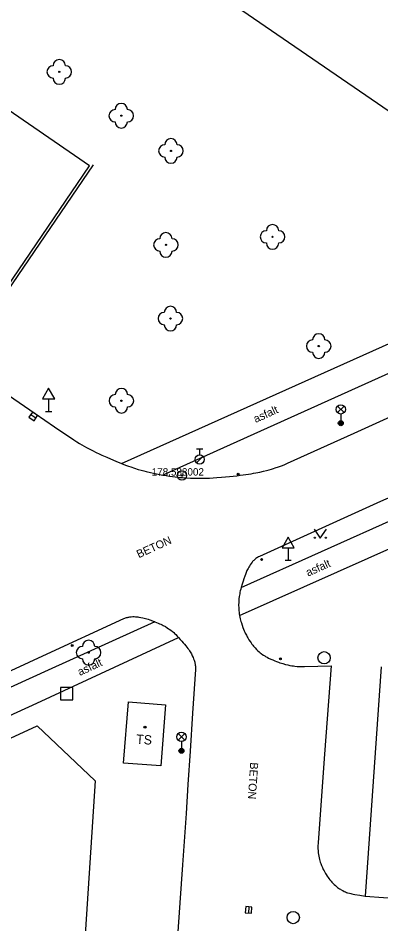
# Model space of a CAD drawing. Extents: x -539515 to -538098, y -1182060 to -1180157.
# Drawn here: x -538582.8 to -538553.4, y -1181413.9 to -1181340.3 of the extents above; entities that cross this region are included whole.
import ezdxf

# ---------------------------------------------------------------- set-up
doc = ezdxf.new("R2010")
doc.units = 0
for name, color, linetype in [('Vrstva 1', 7, 'Continuous'), ('Vrstva 13', 7, 'Continuous'), ('Vrstva 20', 7, 'Continuous'), ('Vrstva 21', 7, 'Continuous'), ('Vrstva 22', 7, 'Continuous'), ('Vrstva 23', 7, 'Continuous'), ('Vrstva 26', 7, 'Continuous'), ('Vrstva 27', 7, 'Continuous'), ('Vrstva 28', 7, 'Continuous'), ('Vrstva 33', 7, 'Continuous'), ('Vrstva 34', 7, 'Continuous'), ('Vrstva 36', 7, 'Continuous'), ('Vrstva 39', 7, 'Continuous'), ('Vrstva 40', 7, 'Continuous'), ('Vrstva 41', 7, 'Continuous'), ('Vrstva 68', 7, 'Continuous'), ('Vrstva 88', 7, 'Continuous')]:
    doc.layers.add(name, color=color, linetype=linetype)

msp = doc.modelspace()

# ---------------------------------------------------------------- linework, layer by layer
at = {"layer": 'Vrstva 1'}
for p, q in [((-538553.37, -1181393), (-538554.68, -1181411.63)), ((-538574.29, -1181400.83), (-538573.87, -1181395.84)), ((-538573.87, -1181395.84), (-538570.88, -1181396.09)), ((-538570.88, -1181396.09), (-538571.24, -1181401.05)), ((-538571.24, -1181401.05), (-538574.29, -1181400.83)), ((-538554.68, -1181411.63), (-538539.355, -1181412.751))]:
    msp.add_line(p, q, dxfattribs=at)
msp.add_lwpolyline([(-538647.45, -1181282.86), (-538548.42, -1181350.836)], dxfattribs=at)
at = {"layer": 'Vrstva 13'}
for p, q in [((-538574.45, -1181376.49), (-538544.7, -1181363.13)), ((-538539.355, -1181363.122), (-538571.08, -1181377.43)), ((-538564.73, -1181386.55), (-538539.355, -1181375.15)), ((-538564.86, -1181388.84), (-538539.355, -1181377.43)), ((-538571.73, -1181389.34), (-538580.406, -1181393.288)), ((-538581.304, -1181395.943), (-538569.81, -1181390.62)), ((-538585.138, -1181397.712), (-538581.304, -1181395.943))]:
    msp.add_line(p, q, dxfattribs=at)
for points in [[(-538577.04, -1181352.31), (-538594.34, -1181340.4)], [(-538583.76, -1181362.19), (-538577.04, -1181352.31)], [(-538580.406, -1181393.288), (-538584.744, -1181395.262), (-538589.08, -1181397.24)]]:
    msp.add_lwpolyline(points, dxfattribs=at)
at = {"layer": 'Vrstva 20'}
for centre, radius in [((-538564.97, -1181377.36), 0.075), ((-538564.97, -1181377.36), 0.0204), ((-538563.07, -1181384.28), 0.075), ((-538563.07, -1181384.28), 0.0204), ((-538578.44, -1181391.27), 0.075), ((-538578.44, -1181391.27), 0.0204), ((-538561.55, -1181392.36), 0.075), ((-538561.55, -1181392.36), 0.0204)]:
    msp.add_circle(centre, radius, dxfattribs=at)
at = {"layer": 'Vrstva 21'}
for radius in [0.375, 0.375, 0.05, 0.05]:
    msp.add_circle((-538569.54, -1181377.47), radius, dxfattribs=at)
at = {"layer": 'Vrstva 22'}
for centre in [(-538579.49, -1181344.68), (-538574.46, -1181348.24), (-538570.43, -1181351.1), (-538562.19, -1181358.08), (-538570.84, -1181358.73), (-538570.47, -1181364.72), (-538558.44, -1181366.95), (-538574.45, -1181371.39), (-538577.11, -1181391.85)]:
    msp.add_circle(centre, 0.05, dxfattribs=at)
for centre, start, end in [((-538579.49, -1181344.18), 0, 180), ((-538579.99, -1181344.68), 90, 270), ((-538578.99, -1181344.68), 270, 90), ((-538579.49, -1181345.18), 180, 0), ((-538574.96, -1181348.24), 90, 270), ((-538574.46, -1181347.74), 0, 180), ((-538573.96, -1181348.24), 270, 90), ((-538574.46, -1181348.74), 180, 0), ((-538570.93, -1181351.1), 90, 270), ((-538570.43, -1181350.6), 0, 180), ((-538569.93, -1181351.1), 270, 90), ((-538570.43, -1181351.6), 180, 0), ((-538562.19, -1181357.58), 0, 180), ((-538570.84, -1181358.23), 0, 180), ((-538562.69, -1181358.08), 90, 270), ((-538561.69, -1181358.08), 270, 90), ((-538571.34, -1181358.73), 90, 270), ((-538570.34, -1181358.73), 270, 90), ((-538562.19, -1181358.58), 180, 0), ((-538570.84, -1181359.23), 180, 0), ((-538570.47, -1181364.22), 0, 180), ((-538570.97, -1181364.72), 90, 270), ((-538569.97, -1181364.72), 270, 90), ((-538570.47, -1181365.22), 180, 0), ((-538558.44, -1181366.45), 0, 180), ((-538558.94, -1181366.95), 90, 270), ((-538557.94, -1181366.95), 270, 90), ((-538558.44, -1181367.45), 180, 0), ((-538574.45, -1181370.89), 0, 180), ((-538574.95, -1181371.39), 90, 270), ((-538573.95, -1181371.39), 270, 90), ((-538574.45, -1181371.89), 180, 0), ((-538577.11, -1181391.35), 0, 180), ((-538577.61, -1181391.85), 90, 270), ((-538576.61, -1181391.85), 270, 90), ((-538577.11, -1181392.35), 180, 0)]:
    msp.add_arc(centre, 0.5, start, end, dxfattribs=at)
at = {"layer": 'Vrstva 26'}
msp.add_lwpolyline([(-538579.39, -1181395.69), (-538578.39, -1181395.69), (-538578.39, -1181394.69), (-538579.39, -1181394.69)], close=True, dxfattribs=at)
at = {"layer": 'Vrstva 27'}
for p, q in [((-538581.401, -1181372.807), (-538581.813, -1181372.525)), ((-538564.113, -1181412.501), (-538564.147, -1181412.999))]:
    msp.add_line(p, q, dxfattribs=at)
for points in [[(-538581.259, -1181372.601), (-538581.672, -1181372.318), (-538581.955, -1181372.731), (-538581.542, -1181373.014)], [(-538564.362, -1181412.483), (-538564.397, -1181412.982), (-538563.898, -1181413.017), (-538563.863, -1181412.518)]]:
    msp.add_lwpolyline(points, close=True, dxfattribs=at)
for centre in [(-538558, -1181392.27), (-538560.51, -1181413.37)]:
    msp.add_circle(centre, 0.5, dxfattribs=at)
at = {"layer": 'Vrstva 28'}
for p, q in [((-538568.35, -1181375.285), (-538567.85, -1181375.285)), ((-538568.1, -1181375.785), (-538568.1, -1181375.285)), ((-538568.358, -1181376.432), (-538567.828, -1181375.902))]:
    msp.add_line(p, q, dxfattribs=at)
msp.add_circle((-538568.1, -1181376.16), 0.375, dxfattribs=at)
at = {"layer": 'Vrstva 33'}
for p, q in [((-538556.915, -1181372.36), (-538556.385, -1181371.83)), ((-538556.915, -1181371.83), (-538556.385, -1181372.36)), ((-538556.65, -1181372.47), (-538556.65, -1181373.22)), ((-538569.845, -1181398.96), (-538569.315, -1181398.43)), ((-538569.845, -1181398.43), (-538569.315, -1181398.96)), ((-538569.58, -1181399.07), (-538569.58, -1181399.82))]:
    msp.add_line(p, q, dxfattribs=at)
for centre, radius in [((-538556.65, -1181372.095), 0.375), ((-538556.65, -1181373.22), 0.2), ((-538556.65, -1181373.22), 0.145), ((-538556.65, -1181373.22), 0.0876), ((-538569.58, -1181398.695), 0.375), ((-538569.58, -1181399.82), 0.2), ((-538569.58, -1181399.82), 0.145), ((-538569.58, -1181399.82), 0.0876)]:
    msp.add_circle(centre, radius, dxfattribs=at)
at = {"layer": 'Vrstva 34'}
for p, q in [((-538580.36, -1181371.242), (-538580.36, -1181372.26)), ((-538580.61, -1181372.26), (-538580.11, -1181372.26)), ((-538560.919, -1181383.327), (-538560.919, -1181384.345)), ((-538561.169, -1181384.345), (-538560.669, -1181384.345))]:
    msp.add_line(p, q, dxfattribs=at)
for points in [[(-538580.86, -1181371.242), (-538579.86, -1181371.242), (-538580.36, -1181370.376)], [(-538561.419, -1181383.327), (-538560.419, -1181383.327), (-538560.919, -1181382.461)]]:
    msp.add_lwpolyline(points, close=True, dxfattribs=at)
at = {"layer": 'Vrstva 36'}
msp.add_lwpolyline([(-538558.809, -1181381.816), (-538558.309, -1181382.566), (-538557.809, -1181381.816)], dxfattribs=at)
for centre in [(-538558.759, -1181382.516), (-538557.86, -1181382.516)]:
    msp.add_circle(centre, 0.05, dxfattribs=at)
at = {"layer": 'Vrstva 39'}
for radius in [0.09, 0.0398]:
    msp.add_circle((-538572.539, -1181397.904), radius, dxfattribs=at)
at = {"layer": 'Vrstva 68'}
for p, q in [((-538610.27, -1181411.16), (-538581.28, -1181397.8)), ((-538581.28, -1181397.8), (-538576.57, -1181402.26)), ((-538576.57, -1181402.26), (-538578.24, -1181427.78))]:
    msp.add_line(p, q, dxfattribs=at)
msp.add_lwpolyline([(-538576.73, -1181352.22), (-538583.73, -1181362.49)], dxfattribs=at)
at = {"layer": 'Vrstva 88'}
for p, q in [((-538555.568, -1181374.018), (-538551.513, -1181372.178)), ((-538560.98, -1181376.47), (-538555.568, -1181374.018)), ((-538543.605, -1181375.135), (-538553.423, -1181379.582)), ((-538553.423, -1181379.582), (-538563.24, -1181384.03)), ((-538580.826, -1181392.108), (-538574.25, -1181389.09)), ((-538587.4, -1181395.13), (-538580.826, -1181392.108)), ((-538557.43, -1181392.93), (-538557.96, -1181400.105)), ((-538557.96, -1181400.105), (-538558.49, -1181407.28))]:
    msp.add_line(p, q, dxfattribs=at)
for points in [[(-538592.643, -1181364.734), (-538581.44, -1181372.43)], [(-538581.44, -1181372.43), (-538579.872, -1181373.502), (-538578.3, -1181374.57), (-538578.076, -1181374.718), (-538577.863, -1181374.852), (-538577.661, -1181374.974), (-538577.471, -1181375.085), (-538577.29, -1181375.186), (-538577.12, -1181375.278), (-538576.797, -1181375.446), (-538576.512, -1181375.588), (-538576.26, -1181375.708), (-538576.037, -1181375.811), (-538575.645, -1181375.986), (-538575.349, -1181376.115), (-538574.901, -1181376.304), (-538574.45, -1181376.49), (-538574.244, -1181376.572), (-538574.051, -1181376.646), (-538573.869, -1181376.713), (-538573.698, -1181376.772), (-538573.377, -1181376.878), (-538573.094, -1181376.965), (-538572.846, -1181377.036)], [(-538565.373, -1181377.511), (-538565.09, -1181377.48), (-538564.825, -1181377.448), (-538564.577, -1181377.416), (-538564.344, -1181377.384), (-538564.127, -1181377.351), (-538563.923, -1181377.318), (-538563.733, -1181377.285), (-538563.555, -1181377.252), (-538563.223, -1181377.185), (-538562.934, -1181377.12), (-538562.683, -1181377.059), (-538562.465, -1181377), (-538562.275, -1181376.946), (-538562.109, -1181376.896), (-538561.965, -1181376.85), (-538561.715, -1181376.765), (-538561.529, -1181376.697), (-538561.391, -1181376.644), (-538561.184, -1181376.559), (-538560.98, -1181376.47)], [(-538572.846, -1181377.036), (-538572.628, -1181377.095), (-538572.437, -1181377.144), (-538572.101, -1181377.224), (-538571.847, -1181377.28), (-538571.465, -1181377.359), (-538571.08, -1181377.43), (-538570.808, -1181377.476), (-538570.552, -1181377.514), (-538570.312, -1181377.547), (-538570.087, -1181377.574), (-538569.875, -1181377.597), (-538569.677, -1181377.616), (-538569.491, -1181377.632), (-538569.141, -1181377.656), (-538568.835, -1181377.671), (-538568.567, -1181377.68), (-538568.333, -1181377.685), (-538568.128, -1181377.686), (-538567.77, -1181377.683), (-538567.502, -1181377.676), (-538567.301, -1181377.668), (-538567, -1181377.651), (-538566.7, -1181377.63), (-538566.337, -1181377.601), (-538565.995, -1181377.571), (-538565.674, -1181377.541), (-538565.373, -1181377.511)], [(-538563.24, -1181384.03), (-538563.322, -1181384.07), (-538563.398, -1181384.113), (-538563.469, -1181384.158), (-538563.535, -1181384.205), (-538563.596, -1181384.253), (-538563.654, -1181384.303), (-538563.708, -1181384.354), (-538563.758, -1181384.405), (-538563.805, -1181384.456), (-538563.849, -1181384.508), (-538563.931, -1181384.612), (-538564.003, -1181384.715), (-538564.067, -1181384.816), (-538564.124, -1181384.914), (-538564.174, -1181385.008), (-538564.22, -1181385.099), (-538564.26, -1181385.185), (-538564.332, -1181385.35), (-538564.391, -1181385.498), (-538564.44, -1181385.629), (-538564.519, -1181385.861), (-538564.575, -1181386.036), (-538564.655, -1181386.296), (-538564.73, -1181386.55), (-538564.77, -1181386.691), (-538564.803, -1181386.824), (-538564.831, -1181386.949), (-538564.854, -1181387.067), (-538564.874, -1181387.178), (-538564.889, -1181387.283), (-538564.913, -1181387.479), (-538564.928, -1181387.651), (-538564.935, -1181387.801), (-538564.938, -1181387.933), (-538564.938, -1181388.048), (-538564.936, -1181388.148), (-538564.926, -1181388.323), (-538564.915, -1181388.453), (-538564.904, -1181388.551), (-538564.884, -1181388.696), (-538564.86, -1181388.84), (-538564.833, -1181388.977), (-538564.805, -1181389.105), (-538564.777, -1181389.224), (-538564.748, -1181389.335), (-538564.719, -1181389.439), (-538564.66, -1181389.632), (-538564.601, -1181389.799), (-538564.546, -1181389.945), (-538564.493, -1181390.071), (-538564.444, -1181390.181), (-538564.398, -1181390.277), (-538564.313, -1181390.444), (-538564.244, -1181390.569), (-538564.189, -1181390.662), (-538564.103, -1181390.801), (-538564.01, -1181390.94), (-538563.932, -1181391.051), (-538563.858, -1181391.151), (-538563.788, -1181391.242), (-538563.721, -1181391.325), (-538563.657, -1181391.401), (-538563.597, -1181391.47), (-538563.48, -1181391.595), (-538563.375, -1181391.699), (-538563.28, -1181391.786), (-538563.194, -1181391.859), (-538563.116, -1181391.92), (-538563.047, -1181391.972), (-538562.922, -1181392.059), (-538562.824, -1181392.121), (-538562.749, -1181392.166), (-538562.632, -1181392.23), (-538562.51, -1181392.29), (-538562.33, -1181392.373)], [(-538574.25, -1181389.09), (-538574.178, -1181389.059), (-538574.107, -1181389.032), (-538574.037, -1181389.009), (-538573.969, -1181388.99), (-538573.902, -1181388.974), (-538573.837, -1181388.961), (-538573.773, -1181388.951), (-538573.649, -1181388.936), (-538573.531, -1181388.929), (-538573.419, -1181388.928), (-538573.314, -1181388.932), (-538573.214, -1181388.939), (-538573.121, -1181388.948), (-538573.033, -1181388.96), (-538572.867, -1181388.988), (-538572.722, -1181389.019), (-538572.596, -1181389.05), (-538572.485, -1181389.08), (-538572.293, -1181389.138), (-538572.149, -1181389.186), (-538571.938, -1181389.261), (-538571.73, -1181389.34), (-538571.593, -1181389.395), (-538571.466, -1181389.449), (-538571.35, -1181389.5), (-538571.244, -1181389.551), (-538571.145, -1181389.6), (-538571.054, -1181389.647), (-538570.887, -1181389.741), (-538570.745, -1181389.828), (-538570.622, -1181389.908), (-538570.516, -1181389.983), (-538570.425, -1181390.051), (-538570.346, -1181390.113), (-538570.209, -1181390.227), (-538570.108, -1181390.318), (-538570.033, -1181390.39), (-538569.921, -1181390.502), (-538569.81, -1181390.62), (-538569.674, -1181390.771), (-538569.548, -1181390.913), (-538569.432, -1181391.046)], [(-538569.432, -1181391.046), (-538569.327, -1181391.173), (-538569.23, -1181391.291), (-538569.143, -1181391.404), (-538569.064, -1181391.509), (-538568.993, -1181391.609), (-538568.929, -1181391.704), (-538568.872, -1181391.793), (-538568.821, -1181391.877), (-538568.776, -1181391.956), (-538568.735, -1181392.031), (-538568.699, -1181392.101), (-538568.637, -1181392.234), (-538568.589, -1181392.353), (-538568.553, -1181392.457), (-538568.525, -1181392.549), (-538568.503, -1181392.631), (-538568.487, -1181392.702), (-538568.475, -1181392.765), (-538568.459, -1181392.877), (-538568.451, -1181392.962), (-538568.448, -1181393.026), (-538568.446, -1181393.122), (-538568.45, -1181393.22), (-538568.672, -1181396.756), (-538568.872, -1181399.85)], [(-538562.33, -1181392.373), (-538562.162, -1181392.446), (-538562.004, -1181392.511), (-538561.855, -1181392.569), (-538561.716, -1181392.62), (-538561.585, -1181392.666), (-538561.462, -1181392.706), (-538561.347, -1181392.741), (-538561.13, -1181392.802), (-538560.94, -1181392.849), (-538560.773, -1181392.884), (-538560.627, -1181392.911), (-538560.499, -1181392.932), (-538560.386, -1181392.947), (-538560.188, -1181392.969), (-538560.04, -1181392.98), (-538559.928, -1181392.986), (-538559.759, -1181392.99), (-538559.59, -1181392.988), (-538558.51, -1181392.959), (-538557.43, -1181392.93)], [(-538568.872, -1181399.85), (-538569.049, -1181402.558), (-538569.207, -1181404.927), (-538569.488, -1181409.073)], [(-538558.49, -1181407.28), (-538558.496, -1181407.383), (-538558.501, -1181407.483), (-538558.502, -1181407.579), (-538558.5, -1181407.765), (-538558.49, -1181407.939), (-538558.475, -1181408.101), (-538558.454, -1181408.252), (-538558.43, -1181408.393), (-538558.403, -1181408.524), (-538558.373, -1181408.647), (-538558.342, -1181408.762), (-538558.31, -1181408.869), (-538558.276, -1181408.969), (-538558.242, -1181409.062), (-538558.208, -1181409.15), (-538558.139, -1181409.312), (-538558.072, -1181409.454), (-538558.008, -1181409.577), (-538557.949, -1181409.684), (-538557.894, -1181409.778), (-538557.843, -1181409.859), (-538557.75, -1181410.001), (-538557.676, -1181410.107), (-538557.617, -1181410.185), (-538557.526, -1181410.303), (-538557.43, -1181410.42), (-538557.378, -1181410.48), (-538557.276, -1181410.591), (-538557.178, -1181410.688), (-538557.085, -1181410.773), (-538556.996, -1181410.849), (-538556.911, -1181410.915), (-538556.831, -1181410.974), (-538556.755, -1181411.026), (-538556.682, -1181411.072), (-538556.614, -1181411.113), (-538556.483, -1181411.183), (-538556.367, -1181411.24), (-538556.264, -1181411.284), (-538556.172, -1181411.32), (-538556.092, -1181411.349), (-538555.948, -1181411.395), (-538555.84, -1181411.425), (-538555.757, -1181411.445), (-538555.632, -1181411.472), (-538555.505, -1181411.495), (-538555.092, -1181411.562), (-538554.68, -1181411.63)], [(-538569.488, -1181409.073), (-538569.703, -1181412.183)], [(-538569.703, -1181412.183), (-538570.029, -1181416.847), (-538570.36, -1181421.51)]]:
    msp.add_lwpolyline(points, dxfattribs=at)

# ---------------------------------------------------------------- texts
at = {"layer": 'Vrstva 22'}
msp.add_text('178.58 ', height=0.6, dxfattribs=at).set_placement((-538571.993, -1181377.47))
at = {"layer": 'Vrstva 23'}
msp.add_text('8002', height=0.6, dxfattribs=at).set_placement((-538569.54, -1181377.47))
at = {"layer": 'Vrstva 40'}
for s, rotation, p in [('asfalt', 24.2748, (-538563.556, -1181373.201)), ('BETON', 24.37136, (-538573.044, -1181384.19)), ('asfalt', 24.10252, (-538559.306, -1181385.681)), ('asfalt', 24.86752, (-538577.825, -1181393.749)), ('BETON', 266.21092, (-538563.994, -1181400.747))]:
    msp.add_text(s, height=0.65, rotation=rotation, dxfattribs=at).set_placement(p)
at = {"layer": 'Vrstva 41'}
msp.add_text('TS', height=0.75, rotation=355.87434, dxfattribs=at).set_placement((-538573.275, -1181399.238))

doc.saveas('drawing.dxf')
